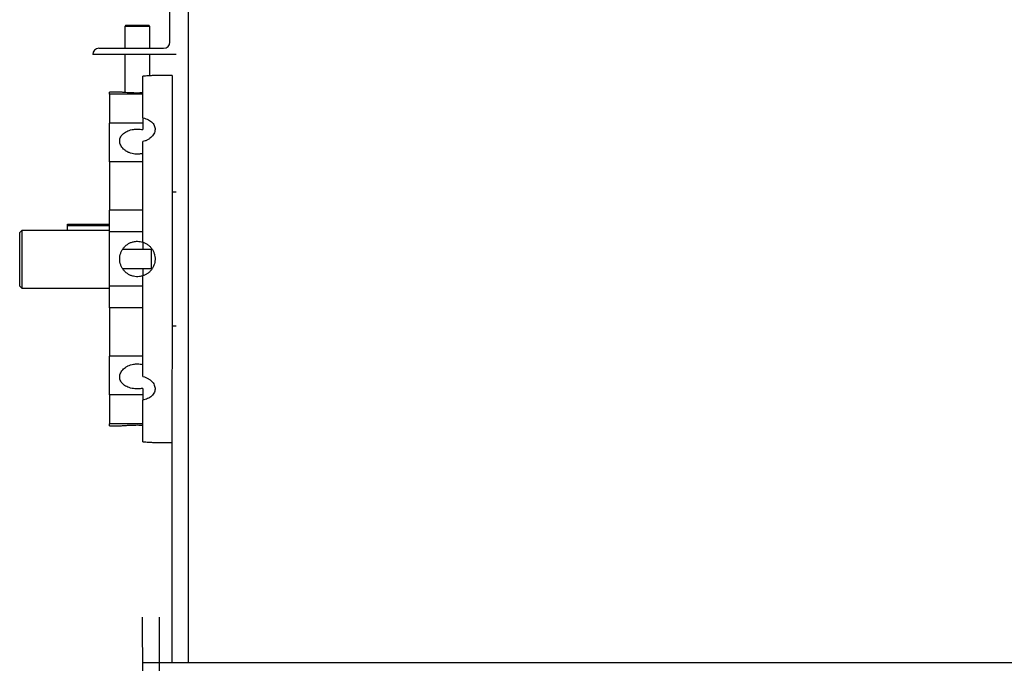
# Model space of a CAD drawing. Header units: inches. Extents: x 170 to 284, y 215 to 248.
# Tile 899 of 1056: x 226.798 to 227.808, y 244.098 to 244.758. Entities that reach past the tile are written whole.
import ezdxf

# ---------------------------------------------------------------- set-up
doc = ezdxf.new("R2010")
doc.units = ezdxf.units.IN
doc.header["$LTSCALE"] = 0.25
doc.header["$MEASUREMENT"] = 0
doc.layers.add('LH TOP OF HOOD', color=7, linetype='Continuous')

msp = doc.modelspace()

# ---------------------------------------------------------------- linework, layer by layer
at = {"layer": 'LH TOP OF HOOD'}
for p, q in [((226.97101, 244.56381), (226.97101, 244.92306)), ((226.95175, 244.73473), (226.95175, 244.78396)), ((226.90668, 244.75185), (226.90561, 244.75078)), ((226.90561, 244.75078), (226.90561, 244.72831)), ((226.93055, 244.75078), (226.90561, 244.75078)), ((226.90668, 244.75185), (226.92954, 244.75185)), ((226.92954, 244.75185), (226.93022, 244.75185)), ((226.93129, 244.75078), (226.93022, 244.75185)), ((226.93129, 244.75078), (226.93055, 244.75078)), ((226.93129, 244.72831), (226.93129, 244.75078)), ((226.87898, 244.72831), (226.94533, 244.72831)), ((226.95817, 244.72189), (226.87256, 244.72189)), ((226.90561, 244.72189), (226.90561, 244.68289)), ((226.93129, 244.70006), (226.93129, 244.72189)), ((226.92392, 244.657), (226.92392, 244.6997)), ((226.95406, 244.70049), (226.93653, 244.70049)), ((226.95406, 244.70049), (226.95386, 244.09804)), ((226.90034, 244.68337), (226.88968, 244.68337)), ((226.88968, 244.68108), (226.88968, 244.68337)), ((226.92392, 244.68108), (226.88968, 244.68108)), ((226.88968, 244.68108), (226.88968, 244.65135)), ((226.92392, 244.65135), (226.88968, 244.65135)), ((226.88968, 244.61187), (226.88968, 244.65135)), ((226.92392, 244.657), (226.92392, 244.64484)), ((226.92392, 244.52947), (226.92392, 244.63254)), ((226.92392, 244.61187), (226.88968, 244.61187)), ((226.88968, 244.61187), (226.88968, 244.56233)), ((226.95817, 244.58065), (226.95406, 244.58065)), ((226.92392, 244.56233), (226.88968, 244.56233)), ((226.88968, 244.54008), (226.88968, 244.56233)), ((226.97101, 244.09804), (226.97101, 244.56381)), ((226.84688, 244.54785), (226.88968, 244.54785)), ((226.84688, 244.54625), (226.84688, 244.54785)), ((226.88968, 244.54625), (226.84688, 244.54625)), ((226.84688, 244.54143), (226.84688, 244.54625)), ((226.79766, 244.53924), (226.7998, 244.54143)), ((226.79766, 244.48434), (226.79766, 244.53924)), ((226.7998, 244.54143), (226.7998, 244.4822)), ((226.88968, 244.54143), (226.7998, 244.54143)), ((226.92392, 244.54008), (226.88968, 244.54008)), ((226.88968, 244.48425), (226.88968, 244.54008)), ((226.92392, 244.52947), (226.92392, 244.52192)), ((226.92392, 244.52192), (226.90322, 244.52192)), ((226.93248, 244.52192), (226.92392, 244.52192)), ((226.93248, 244.52192), (226.93248, 244.50241)), ((226.90322, 244.50241), (226.92392, 244.50241)), ((226.92392, 244.50241), (226.93248, 244.50241)), ((226.92392, 244.50241), (226.92392, 244.49486)), ((226.92392, 244.3918), (226.92392, 244.49486)), ((226.79766, 244.48434), (226.7998, 244.4822)), ((226.7998, 244.4822), (226.88968, 244.4822)), ((226.92392, 244.48425), (226.88968, 244.48425)), ((226.88968, 244.462), (226.88968, 244.48425)), ((226.92392, 244.462), (226.88968, 244.462)), ((226.88968, 244.462), (226.88968, 244.41246)), ((226.95406, 244.44368), (226.95817, 244.44368)), ((226.92392, 244.41246), (226.88968, 244.41246)), ((226.88968, 244.37298), (226.88968, 244.41246)), ((226.92392, 244.37949), (226.92392, 244.36733)), ((226.92392, 244.37298), (226.88968, 244.37298)), ((226.88968, 244.37298), (226.88968, 244.34325)), ((226.92392, 244.32463), (226.92392, 244.36733)), ((226.92392, 244.34325), (226.88968, 244.34325)), ((226.88968, 244.34096), (226.88968, 244.34325)), ((226.88968, 244.34096), (226.90035, 244.34096)), ((226.93659, 244.32384), (226.95406, 244.32384)), ((226.92392, 244.08309), (226.9238, 244.14469)), ((226.94105, 239.82111), (226.94105, 244.14469)), ((231.43542, 244.09804), (226.92413, 244.09804))]:
    msp.add_line(p, q, dxfattribs=at)
for centre, start, end in [((226.87898, 244.72189), 90, 180), ((226.94533, 244.73473), 270, 0)]:
    msp.add_arc(centre, 0.00642, start, end, dxfattribs=at)
for points, knots in [([(226.93653, 244.70049), (226.93654, 244.70049), (226.93658, 244.70049), (226.93608, 244.70044), (226.9351, 244.70035), (226.93361, 244.70023), (226.93171, 244.70008), (226.92941, 244.69993), (226.92682, 244.69979), (226.92489, 244.69973), (226.92392, 244.6997)], [0, 0, 0, 0, 0.0676192, 0.1985122, 0.3331933, 0.4642568, 0.5990907, 0.7306842, 0.8660879, 1, 1, 1, 1]), ([(226.92392, 244.6825), (226.92296, 244.68247), (226.92099, 244.68242), (226.91794, 244.6824), (226.91489, 244.68244), (226.91197, 244.68252), (226.9092, 244.68265), (226.90671, 244.68281), (226.90453, 244.68297), (226.90276, 244.68313), (226.90141, 244.68326), (226.9006, 244.68334), (226.90024, 244.68338), (226.90032, 244.68337), (226.90034, 244.68337)], [0, 0, 0, 0, 0.0880761, 0.1787049, 0.266782, 0.3574119, 0.4455445, 0.5362084, 0.6247752, 0.7159002, 0.804616, 0.8959248, 0.9842732, 1, 1, 1, 1]), ([(226.92392, 244.657), (226.9241, 244.65697), (226.92523, 244.65673), (226.92726, 244.65614), (226.92981, 244.65504), (226.93203, 244.65365), (226.93389, 244.65202), (226.93529, 244.65017), (226.93623, 244.64816), (226.93665, 244.64604), (226.93656, 244.64387), (226.93596, 244.64171), (226.93487, 244.63961), (226.93331, 244.63766), (226.93133, 244.6359), (226.92898, 244.6344), (226.92649, 244.63325), (226.92473, 244.63276), (226.92392, 244.63254)], [0, 0, 0, 0, 0.0117872, 0.0782763, 0.1447668, 0.2114516, 0.2781362, 0.3449519, 0.4117662, 0.4783709, 0.5449752, 0.6113578, 0.6777416, 0.7442343, 0.8107279, 0.8774926, 0.9442564, 1, 1, 1, 1]), ([(226.92392, 244.62037), (226.92277, 244.62014), (226.92065, 244.61972), (226.91741, 244.61967), (226.9144, 244.62), (226.91147, 244.62073), (226.90877, 244.62181), (226.90631, 244.62322), (226.90421, 244.62491), (226.90249, 244.62683), (226.90124, 244.62889), (226.90047, 244.63106), (226.90021, 244.63323), (226.90047, 244.63538), (226.90123, 244.63741), (226.90249, 244.63931), (226.90418, 244.64099), (226.90629, 244.64246), (226.90873, 244.64365), (226.91147, 244.64455), (226.91471, 244.6452), (226.91897, 244.64554), (226.92211, 244.6451), (226.92392, 244.64484)], [0, 0, 0, 0, 0.05215525, 0.0962877, 0.14170637, 0.18574187, 0.23104519, 0.27525069, 0.32072774, 0.36510554, 0.4107749, 0.45505917, 0.50064017, 0.5447124, 0.59006365, 0.6341344, 0.67947137, 0.7237524, 0.76931119, 0.81368989, 0.85936485, 0.91856701, 1, 1, 1, 1]), ([(226.92392, 244.49486), (226.92277, 244.49457), (226.92064, 244.49402), (226.9174, 244.49397), (226.91437, 244.49439), (226.91146, 244.49533), (226.90874, 244.49673), (226.9063, 244.49857), (226.90419, 244.5008), (226.90249, 244.50335), (226.90123, 244.50616), (226.90047, 244.50914), (226.90021, 244.5122), (226.90048, 244.51525), (226.90124, 244.51821), (226.9025, 244.52099), (226.90419, 244.52354), (226.9063, 244.52576), (226.90875, 244.52761), (226.91149, 244.52902), (226.91473, 244.53004), (226.91897, 244.53057), (226.92211, 244.52987), (226.92392, 244.52947)], [0, 0, 0, 0, 0.05215734, 0.09693228, 0.14170748, 0.18637592, 0.2310455, 0.27588629, 0.32072733, 0.365751, 0.41077362, 0.45570611, 0.50063788, 0.54534881, 0.59006044, 0.63476342, 0.67946741, 0.72438707, 0.76930649, 0.81433344, 0.85935922, 0.91856375, 1, 1, 1, 1]), ([(226.92392, 244.52947), (226.9241, 244.52941), (226.92523, 244.52904), (226.92726, 244.52812), (226.92981, 244.52643), (226.93203, 244.52432), (226.93389, 244.52187), (226.93529, 244.51913), (226.93623, 244.51621), (226.93665, 244.51316), (226.93656, 244.5101), (226.93596, 244.5071), (226.93487, 244.50424), (226.93331, 244.50161), (226.93133, 244.49926), (226.92898, 244.49729), (226.92649, 244.49579), (226.92473, 244.49515), (226.92392, 244.49486)], [0, 0, 0, 0, 0.0117872, 0.0782763, 0.1447668, 0.2114516, 0.2781362, 0.3449519, 0.4117662, 0.4783709, 0.5449752, 0.6113578, 0.6777416, 0.7442343, 0.8107279, 0.8774926, 0.9442564, 1, 1, 1, 1]), ([(226.92392, 244.37949), (226.92277, 244.3793), (226.92065, 244.37896), (226.91741, 244.37892), (226.9144, 244.37919), (226.91147, 244.37978), (226.90877, 244.38067), (226.90631, 244.38186), (226.90421, 244.38331), (226.90249, 244.38502), (226.90124, 244.38691), (226.90047, 244.38897), (226.90021, 244.3911), (226.90047, 244.39329), (226.90123, 244.39543), (226.90249, 244.39749), (226.90418, 244.39939), (226.90629, 244.40109), (226.90873, 244.4025), (226.91147, 244.40361), (226.91471, 244.4044), (226.91897, 244.40482), (226.92211, 244.40427), (226.92392, 244.40396)], [0, 0, 0, 0, 0.0521552, 0.0962877, 0.1417064, 0.1857419, 0.2310452, 0.2752507, 0.3207277, 0.3651055, 0.4107749, 0.4550592, 0.5006402, 0.5447124, 0.5900637, 0.6341344, 0.6794714, 0.7237524, 0.7693112, 0.8136899, 0.8593649, 0.918567, 1, 1, 1, 1]), ([(226.92392, 244.3918), (226.9241, 244.39175), (226.92523, 244.39146), (226.92726, 244.39076), (226.92981, 244.38946), (226.93203, 244.38787), (226.93389, 244.38603), (226.93529, 244.38401), (226.93623, 244.38188), (226.93665, 244.3797), (226.93656, 244.37754), (226.93596, 244.37546), (226.93487, 244.37351), (226.93331, 244.37174), (226.93133, 244.37018), (226.92898, 244.3689), (226.92649, 244.36792), (226.92473, 244.36751), (226.92392, 244.36733)], [0, 0, 0, 0, 0.0117872, 0.0782763, 0.1447668, 0.2114516, 0.2781362, 0.3449519, 0.4117662, 0.4783709, 0.5449752, 0.6113578, 0.6777416, 0.7442343, 0.8107279, 0.8774926, 0.9442564, 1, 1, 1, 1]), ([(226.90035, 244.34097), (226.90034, 244.34096), (226.90028, 244.34096), (226.90069, 244.341), (226.90159, 244.34109), (226.903, 244.34123), (226.90484, 244.34138), (226.90705, 244.34155), (226.90962, 244.3417), (226.91241, 244.34183), (226.9154, 244.3419), (226.91929, 244.34194), (226.92212, 244.34188), (226.92392, 244.34184)], [0, 0, 0, 0, 0.0293279, 0.1201766, 0.2082622, 0.2988843, 0.3873045, 0.4782681, 0.5670329, 0.6583808, 0.7469613, 0.8381359, 1, 1, 1, 1]), ([(226.92392, 244.32463), (226.92411, 244.32463), (226.92525, 244.32459), (226.92729, 244.32451), (226.92983, 244.32437), (226.93206, 244.32422), (226.9339, 244.32408), (226.9353, 244.32396), (226.93636, 244.32386), (226.93651, 244.32385), (226.93659, 244.32384)], [0, 0, 0, 0, 0.0260252, 0.1569976, 0.2917387, 0.4232345, 0.5585285, 0.690257, 0.8258286, 1, 1, 1, 1])]:
    msp.add_open_spline(points, degree=3, knots=knots, dxfattribs=at)

doc.saveas('drawing.dxf')
